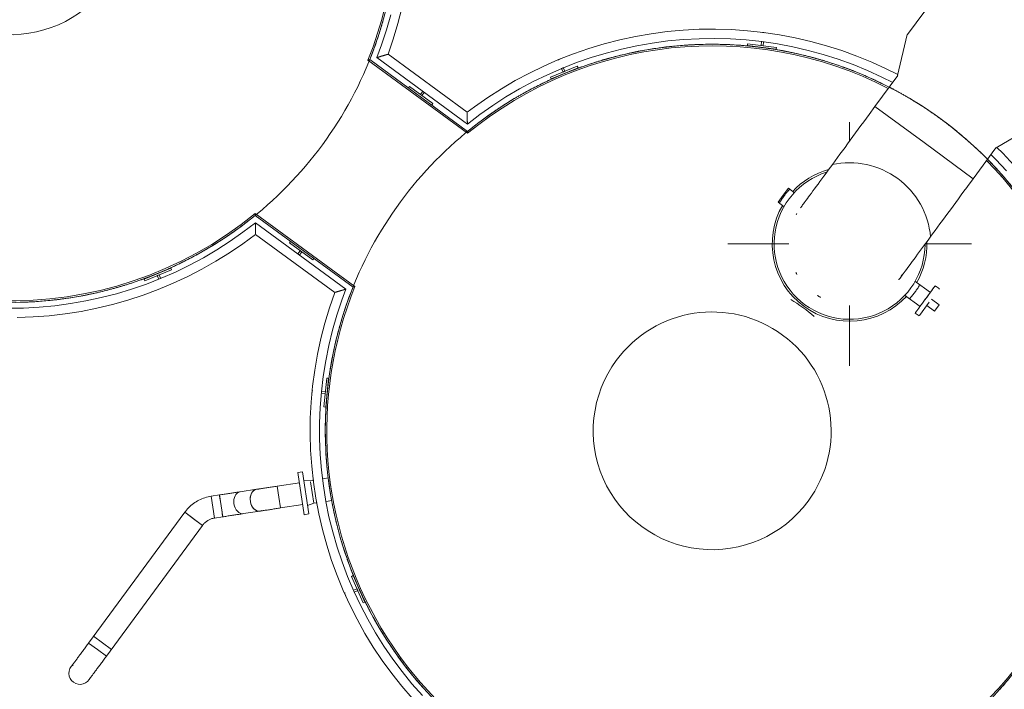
# Model space of a CAD drawing. Header units: metres. Extents: x 135583 to 135939, y 457896 to 458258.
# Tile 440 of 599: x 135784.56 to 135789.65, y 458003.61 to 458007.07. Entities that reach past the tile are written whole.
import ezdxf

# ---------------------------------------------------------------- set-up
doc = ezdxf.new("R2010")
doc.units = ezdxf.units.M
doc.linetypes.add('Hidden', pattern=[4, 2, -2])
doc.layers.add('NIEUWE INSTALLATIE', color=250, linetype='Continuous', lineweight=0)

msp = doc.modelspace()

# ---------------------------------------------------------------- linework, layer by layer
at = {"layer": 'NIEUWE INSTALLATIE'}
for p, q in [((135789.4976, 458007.4678), (135789.1508, 458006.9958)), ((135788.3965, 458006.9594), (135788.394, 458006.9397)), ((135788.4039, 458006.9384), (135788.4064, 458006.958)), ((135789.1495, 458006.9967), (135789.0991, 458006.7846)), ((135788.3245, 458006.9487), (135788.3232, 458006.9388)), ((135788.3232, 458006.9388), (135788.472, 458006.9195)), ((135788.4733, 458006.9295), (135788.3245, 458006.9487)), ((135788.394, 458006.9397), (135788.4039, 458006.9384)), ((135788.472, 458006.9195), (135788.4733, 458006.9295)), ((135786.3614, 458006.8636), (135786.3711, 458006.8664)), ((135786.8767, 458006.485), (135786.3614, 458006.8636)), ((135786.3711, 458006.8664), (135786.8764, 458006.4952)), ((135786.4076, 458006.8769), (135786.8756, 458006.5331)), ((135786.8747, 458006.5937), (135786.4657, 458006.8942)), ((135787.4439, 458006.8324), (135787.3052, 458006.7752)), ((135787.3091, 458006.766), (135787.4477, 458006.8232)), ((135787.3621, 458006.8209), (135787.37, 458006.8019)), ((135787.37, 458006.8019), (135787.3792, 458006.8058)), ((135787.3792, 458006.8058), (135787.3714, 458006.8247)), ((135787.4477, 458006.8232), (135787.4439, 458006.8324)), ((135787.3052, 458006.7752), (135787.3091, 458006.766)), ((135789.1004, 458006.7836), (135788.9825, 458006.6231)), ((135786.5765, 458006.728), (135786.5706, 458006.7199)), ((135786.6974, 458006.6392), (135786.5765, 458006.728)), ((135786.645, 458006.7031), (135786.6329, 458006.6865)), ((135786.6329, 458006.6865), (135786.6409, 458006.6806)), ((135786.6409, 458006.6806), (135786.6531, 458006.6971)), ((135786.6914, 458006.6311), (135786.6974, 458006.6392)), ((135788.9825, 458006.6231), (135788.9529, 458006.5828)), ((135789.2363, 458006.4366), (135788.9825, 458006.6231)), ((135788.9825, 458006.6231), (135789.2363, 458006.4366)), ((135786.8767, 458006.485), (135786.8764, 458006.4952)), ((135788.8515, 458006.4439), (135788.8515, 458006.5427)), ((135789.6094, 458006.4097), (135789.7968, 458006.5212)), ((135789.4902, 458006.2501), (135789.2363, 458006.4366)), ((135789.2363, 458006.4366), (135789.4902, 458006.2501)), ((135789.4902, 458006.2501), (135789.6081, 458006.4106)), ((135789.4606, 458006.2098), (135789.4902, 458006.2501)), ((135788.5082, 458006.165), (135788.5348, 458006.2012)), ((135788.567, 458006.1776), (135788.5348, 458006.2012)), ((135788.4815, 458006.1287), (135788.5082, 458006.165)), ((135788.4815, 458006.1287), (135788.5137, 458006.1051)), ((135785.7791, 458006.0605), (135785.7788, 458006.0706)), ((135785.7788, 458006.0706), (135786.2941, 458005.6921)), ((135786.2844, 458005.6893), (135785.7791, 458006.0605)), ((135786.2479, 458005.6788), (135785.7799, 458006.0226)), ((135785.7808, 458005.962), (135786.1898, 458005.6615)), ((135785.9612, 458005.9267), (135785.9553, 458005.9186)), ((135785.9553, 458005.9186), (135786.0762, 458005.8298)), ((135788.2215, 458005.9127), (135788.5377, 458005.9127)), ((135789.2419, 458005.9127), (135789.4815, 458005.9127)), ((135786.0117, 458005.8772), (135785.9995, 458005.8606)), ((135786.0076, 458005.8547), (135786.0197, 458005.8713)), ((135786.0197, 458005.8713), (135786.0117, 458005.8772)), ((135786.0762, 458005.8298), (135786.0821, 458005.8379)), ((135785.3431, 458005.7881), (135785.2043, 458005.7312)), ((135785.3469, 458005.7789), (135785.3431, 458005.7881)), ((135785.2081, 458005.7219), (135785.3469, 458005.7789)), ((135785.2821, 458005.7523), (135785.2728, 458005.7485)), ((135785.2728, 458005.7485), (135785.2799, 458005.7312)), ((135785.2891, 458005.7351), (135785.2821, 458005.7523)), ((135785.2043, 458005.7312), (135785.2081, 458005.7219)), ((135786.2844, 458005.6893), (135786.2941, 458005.6921)), ((135789.269, 458005.6619), (135789.1893, 458005.7204)), ((135789.2423, 458005.6256), (135789.2924, 458005.6937)), ((135789.3143, 458005.6813), (135789.2941, 458005.6961)), ((135789.136, 458005.6479), (135789.2157, 458005.5893)), ((135788.8515, 458005.2827), (135788.8515, 458005.5941)), ((135789.2625, 458005.6108), (135789.2124, 458005.5427)), ((135789.2506, 458005.5947), (135789.2909, 458005.5651)), ((135789.2743, 458005.6269), (135789.3146, 458005.5973)), ((135789.3146, 458005.5973), (135789.2909, 458005.5651)), ((135789.1905, 458005.5551), (135789.2107, 458005.5403)), ((135786.1482, 458005.2187), (135786.1334, 458005.0694)), ((135786.1433, 458005.0684), (135786.1581, 458005.2177)), ((135786.1581, 458005.2177), (135786.1482, 458005.2187)), ((135786.12, 458005.1411), (135786.1403, 458005.1391)), ((135786.1413, 458005.149), (135786.1227, 458005.1509)), ((135786.1403, 458005.1391), (135786.1413, 458005.149)), ((135786.1334, 458005.0694), (135786.1433, 458005.0684)), ((135786.0228, 458004.7329), (135785.9991, 458004.7293)), ((135786.0323, 458004.5119), (135785.9991, 458004.7293)), ((135786.0561, 458004.5156), (135786.0228, 458004.7329)), ((135786.0071, 458004.6771), (135785.8915, 458004.6594)), ((135786.0641, 458004.6877), (135786.0296, 458004.6886)), ((135786.0815, 458004.6903), (135786.0641, 458004.6877)), ((135786.0819, 458004.5711), (135786.065, 458004.6819)), ((135786.1574, 458004.7019), (135786.1241, 458004.6968)), ((135785.5938, 458004.6139), (135785.5516, 458004.6074)), ((135785.5938, 458004.6139), (135785.6024, 458004.5574)), ((135785.785, 458004.6432), (135785.7003, 458004.6302)), ((135785.9002, 458004.603), (135785.8915, 458004.6594)), ((135785.8915, 458004.6594), (135785.9002, 458004.603)), ((135785.5602, 458004.551), (135785.5516, 458004.6074)), ((135785.5516, 458004.6074), (135785.5689, 458004.4945)), ((135785.9088, 458004.5465), (135785.9002, 458004.603)), ((135785.9002, 458004.603), (135785.9088, 458004.5465)), ((135785.9088, 458004.5465), (135786.0244, 458004.5641)), ((135786.0493, 458004.5599), (135786.0819, 458004.5711)), ((135786.0819, 458004.5711), (135786.0984, 458004.5736)), ((135786.1449, 458004.5807), (135786.1743, 458004.5852)), ((135785.4144, 458004.5244), (135784.9173, 458003.8478)), ((135785.4144, 458004.5244), (135785.4605, 458004.4905)), ((135785.5065, 458004.4567), (135785.4144, 458004.5244)), ((135785.5689, 458004.4945), (135785.5602, 458004.551)), ((135785.6024, 458004.5574), (135785.611, 458004.5009)), ((135785.7176, 458004.5172), (135785.8023, 458004.5302)), ((135786.0323, 458004.5119), (135786.0561, 458004.5156)), ((135785.4605, 458004.4905), (135785.5065, 458004.4567)), ((135785.5689, 458004.4945), (135785.611, 458004.5009)), ((135785.0094, 458003.7801), (135785.5065, 458004.4567)), ((135786.285, 458004.1967), (135786.2759, 458004.1926)), ((135786.2759, 458004.1926), (135786.3372, 458004.0557)), ((135786.3463, 458004.0598), (135786.285, 458004.1967)), ((135786.3045, 458004.1288), (135786.2874, 458004.1211)), ((135786.2898, 458004.1112), (135786.3086, 458004.1196)), ((135786.3086, 458004.1196), (135786.3045, 458004.1288)), ((135786.3372, 458004.0557), (135786.3463, 458004.0598)), ((135784.9634, 458003.8139), (135784.9173, 458003.8478)), ((135784.9173, 458003.8478), (135784.9634, 458003.8139)), ((135785.0094, 458003.7801), (135784.9634, 458003.8139)), ((135784.9634, 458003.8139), (135785.0094, 458003.7801))]:
    msp.add_line(p, q, dxfattribs=at)
at = {"layer": 'NIEUWE INSTALLATIE', "linetype": 'Hidden'}
for p, q in [((135787.8817, 458006.9288), (135787.8808, 458006.9287)), ((135787.8817, 458006.9288), (135787.8808, 458006.9287)), ((135788.0395, 458006.9431), (135788.0384, 458006.9431)), ((135788.0395, 458006.9431), (135788.0384, 458006.9431)), ((135788.1753, 458006.9454), (135788.1752, 458006.9454)), ((135788.1753, 458006.9454), (135788.1752, 458006.9454)), ((135788.198, 458006.9449), (135788.1967, 458006.9449)), ((135788.198, 458006.9449), (135788.1967, 458006.9449)), ((135788.3329, 458006.9365), (135788.3326, 458006.9365)), ((135788.3329, 458006.9365), (135788.3326, 458006.9365)), ((135788.3561, 458006.9341), (135788.3546, 458006.9342)), ((135788.3561, 458006.9341), (135788.3546, 458006.9342)), ((135788.4894, 458006.9151), (135788.4888, 458006.9152)), ((135788.4894, 458006.9151), (135788.4888, 458006.9152)), ((135788.5128, 458006.9108), (135788.5111, 458006.9111)), ((135788.5128, 458006.9108), (135788.5111, 458006.9111)), ((135787.5719, 458006.863), (135787.5715, 458006.8629)), ((135787.5719, 458006.863), (135787.5715, 458006.8629)), ((135787.7255, 458006.902), (135787.723, 458006.9015)), ((135787.7255, 458006.902), (135787.723, 458006.9015)), ((135788.6436, 458006.8815), (135788.6429, 458006.8817)), ((135788.6436, 458006.8815), (135788.6429, 458006.8817)), ((135788.6672, 458006.8752), (135788.6654, 458006.8757)), ((135788.6672, 458006.8752), (135788.6654, 458006.8757)), ((135787.4219, 458006.8119), (135787.4217, 458006.8119)), ((135787.4219, 458006.8119), (135787.4217, 458006.8119)), ((135788.7947, 458006.8358), (135788.7938, 458006.8361)), ((135788.7947, 458006.8358), (135788.7938, 458006.8361)), ((135788.8183, 458006.8275), (135788.8163, 458006.8282)), ((135788.8183, 458006.8275), (135788.8163, 458006.8282)), ((135787.278, 458006.7499), (135787.2764, 458006.7491)), ((135787.278, 458006.7499), (135787.2764, 458006.7491)), ((135788.9417, 458006.7784), (135788.9407, 458006.7789)), ((135788.9417, 458006.7784), (135788.9407, 458006.7789)), ((135788.9652, 458006.768), (135788.9631, 458006.7689)), ((135788.9652, 458006.768), (135788.9631, 458006.7689)), ((135787.0032, 458006.5905), (135787.0029, 458006.5903)), ((135787.0032, 458006.5905), (135787.0029, 458006.5903)), ((135789.5849, 458006.3295), (135789.5835, 458006.331)), ((135789.5849, 458006.3295), (135789.5835, 458006.331)), ((135789.6373, 458006.2728), (135789.6368, 458006.2733)), ((135789.6373, 458006.2728), (135789.6368, 458006.2733)), ((135786.2319, 458005.5418), (135786.2314, 458005.5402)), ((135786.2319, 458005.5418), (135786.2314, 458005.5402)), ((135786.2373, 458005.5587), (135786.2369, 458005.5577)), ((135786.2373, 458005.5587), (135786.2369, 458005.5577)), ((135786.1938, 458004.4891), (135786.1943, 458004.4872)), ((135786.1938, 458004.4891), (135786.1943, 458004.4872)), ((135786.2356, 458004.3378), (135786.2357, 458004.3376)), ((135786.2356, 458004.3378), (135786.2357, 458004.3376)), ((135786.2891, 458004.1904), (135786.2892, 458004.1901)), ((135786.2891, 458004.1904), (135786.2892, 458004.1901)), ((135786.3533, 458004.049), (135786.3542, 458004.0472)), ((135786.3533, 458004.049), (135786.3542, 458004.0472)), ((135785.0351, 458003.8151), (135784.9431, 458003.8827)), ((135785.0351, 458003.8151), (135784.9431, 458003.8827))]:
    msp.add_line(p, q, dxfattribs=at)
at = {"layer": 'NIEUWE INSTALLATIE', "flags": 128}
for points in [[(135786.4657, 458006.8942), (135786.4928, 458006.9728), (135786.5167, 458007.0524), (135786.5374, 458007.1329)], [(135786.4791, 458007.0987), (135786.4571, 458007.0206), (135786.432, 458006.9433), (135786.4076, 458006.8769)], [(135789.1003, 458006.7891), (135789.0413, 458006.8189), (135788.9657, 458006.8534), (135788.8887, 458006.8849), (135788.8106, 458006.9132), (135788.7314, 458006.9384), (135788.6512, 458006.9604), (135788.5702, 458006.9792), (135788.4886, 458006.9948), (135788.4063, 458007.007), (135788.3237, 458007.016), (135788.2408, 458007.0216), (135788.1577, 458007.024), (135788.0745, 458007.023), (135787.9915, 458007.0187), (135787.9088, 458007.011), (135787.8263, 458007.0001), (135787.7444, 458006.9859), (135787.6632, 458006.9684), (135787.5827, 458006.9476), (135787.5031, 458006.9237), (135787.4245, 458006.8966), (135787.347, 458006.8664), (135787.2709, 458006.8331), (135787.1961, 458006.7968), (135787.1228, 458006.7575), (135787.0512, 458006.7154), (135786.9813, 458006.6704), (135786.9132, 458006.6226), (135786.8747, 458006.5937)], [(135786.8756, 458006.5331), (135786.9401, 458006.5824), (135787.0065, 458006.6291), (135787.0747, 458006.6732), (135787.1447, 458006.7144), (135787.2162, 458006.7528), (135787.2892, 458006.7884), (135787.3636, 458006.821), (135787.4392, 458006.8506), (135787.5159, 458006.8771), (135787.5936, 458006.9005), (135787.6723, 458006.9209), (135787.7516, 458006.938), (135787.8316, 458006.952), (135787.9121, 458006.9628), (135787.9929, 458006.9703), (135788.074, 458006.9746), (135788.1552, 458006.9757), (135788.2364, 458006.9735), (135788.3174, 458006.9681), (135788.3981, 458006.9594), (135788.4784, 458006.9475), (135788.5582, 458006.9324), (135788.6373, 458006.9141), (135788.7156, 458006.8927), (135788.793, 458006.8682), (135788.8694, 458006.8406), (135788.9446, 458006.8099), (135789.0185, 458006.7763), (135789.0743, 458006.7481)], [(135788.9529, 458006.5828), (135788.9387, 458006.5634), (135788.9245, 458006.5441), (135788.9103, 458006.5249), (135788.8963, 458006.5057), (135788.8823, 458006.4867), (135788.8684, 458006.4678), (135788.8547, 458006.4492), (135788.8411, 458006.4307), (135788.8277, 458006.4124), (135788.8145, 458006.3945), (135788.8016, 458006.3768), (135788.7888, 458006.3595), (135788.7764, 458006.3425), (135788.7642, 458006.3259), (135788.7523, 458006.3098), (135788.7407, 458006.294), (135788.7295, 458006.2787), (135788.7186, 458006.2639), (135788.7081, 458006.2497), (135788.698, 458006.2359), (135788.6883, 458006.2227), (135788.6791, 458006.2101), (135788.6702, 458006.1981), (135788.6619, 458006.1867), (135788.6539, 458006.1759), (135788.6465, 458006.1658), (135788.6396, 458006.1563), (135788.6331, 458006.1476), (135788.6272, 458006.1395), (135788.6218, 458006.1321), (135788.6169, 458006.1255), (135788.6125, 458006.1196), (135788.6087, 458006.1144), (135788.6055, 458006.11), (135788.6028, 458006.1063), (135788.6007, 458006.1034), (135788.5991, 458006.1012), (135788.5981, 458006.0999), (135788.5977, 458006.0993)], [(135789.6997, 458006.3204), (135789.6435, 458006.3817), (135789.6132, 458006.4121)], [(135789.582, 458006.375), (135789.6071, 458006.3498), (135789.6621, 458006.2901)], [(135789.1053, 458005.7262), (135789.1065, 458005.7278), (135789.1079, 458005.7297), (135789.1099, 458005.7324), (135789.1124, 458005.7359), (135789.1155, 458005.7401), (135789.1192, 458005.7451), (135789.1234, 458005.7508), (135789.1281, 458005.7572), (135789.1334, 458005.7644), (135789.1392, 458005.7723), (135789.1455, 458005.7809), (135789.1523, 458005.7902), (135789.1596, 458005.8001), (135789.1674, 458005.8107), (135789.1756, 458005.8219), (135789.1844, 458005.8338), (135789.1935, 458005.8463), (135789.2031, 458005.8593), (135789.2131, 458005.8729), (135789.2235, 458005.887), (135789.2342, 458005.9017), (135789.2454, 458005.9168), (135789.2568, 458005.9325), (135789.2686, 458005.9485), (135789.2807, 458005.965), (135789.2931, 458005.9819), (135789.3058, 458005.9991), (135789.3187, 458006.0167), (135789.3319, 458006.0346), (135789.3452, 458006.0527), (135789.3587, 458006.0711), (135789.3724, 458006.0898), (135789.3862, 458006.1086), (135789.4002, 458006.1276), (135789.4142, 458006.1467), (135789.4284, 458006.1659), (135789.4425, 458006.1852), (135789.4567, 458006.2046), (135789.4606, 458006.2098)], [(135785.7799, 458006.0226), (135785.7154, 458005.9733), (135785.649, 458005.9266), (135785.5808, 458005.8825), (135785.5109, 458005.8413), (135785.4393, 458005.8028), (135785.3663, 458005.7673), (135785.292, 458005.7347), (135785.2163, 458005.7051), (135785.1396, 458005.6786), (135785.0619, 458005.6551), (135784.9833, 458005.6348), (135784.9039, 458005.6176), (135784.8239, 458005.6037), (135784.7434, 458005.5929), (135784.6626, 458005.5854), (135784.5815, 458005.5811), (135784.5003, 458005.58)], [(135784.5477, 458005.5319), (135784.6308, 458005.5349), (135784.7137, 458005.5412), (135784.7963, 458005.5508), (135784.8784, 458005.5637), (135784.9599, 458005.5799), (135785.0407, 458005.5994), (135785.1207, 458005.622), (135785.1997, 458005.6479), (135785.2777, 458005.6768), (135785.3543, 458005.7089), (135785.4297, 458005.744), (135785.5036, 458005.7821), (135785.5759, 458005.8231), (135785.6465, 458005.867), (135785.7153, 458005.9136), (135785.7808, 458005.962)], [(135786.1898, 458005.6615), (135786.1628, 458005.5829), (135786.1389, 458005.5033), (135786.1182, 458005.4228), (135786.1007, 458005.3415), (135786.0865, 458005.2596), (135786.0756, 458005.1772), (135786.068, 458005.0944), (135786.0637, 458005.0114), (135786.0627, 458004.9283), (135786.0651, 458004.8452), (135786.0708, 458004.7623), (135786.0798, 458004.6796), (135786.092, 458004.5974), (135786.1076, 458004.5157), (135786.1264, 458004.4348), (135786.1485, 458004.3546), (135786.1737, 458004.2754), (135786.2021, 458004.1973), (135786.2336, 458004.1203), (135786.2681, 458004.0447), (135786.3056, 458003.9705), (135786.3461, 458003.8979), (135786.3894, 458003.827), (135786.4355, 458003.7578), (135786.4844, 458003.6906), (135786.5359, 458003.6253), (135786.59, 458003.5622)], [(135786.6429, 458003.5757), (135786.5893, 458003.6367), (135786.5382, 458003.6998), (135786.4897, 458003.7649), (135786.4438, 458003.8319), (135786.4006, 458003.9006), (135786.3602, 458003.9711), (135786.3227, 458004.043), (135786.288, 458004.1165), (135786.2563, 458004.1912), (135786.2277, 458004.2672), (135786.2021, 458004.3443), (135786.1796, 458004.4223), (135786.1602, 458004.5011), (135786.144, 458004.5807), (135786.131, 458004.6609), (135786.1212, 458004.7415), (135786.1147, 458004.8224), (135786.1114, 458004.9035), (135786.1113, 458004.9847), (135786.1145, 458005.0659), (135786.1209, 458005.1468), (135786.1306, 458005.2274), (135786.1435, 458005.3076), (135786.1595, 458005.3872), (135786.1788, 458005.4661), (135786.2012, 458005.5441), (135786.2266, 458005.6212), (135786.2479, 458005.6788)], [(135785.5938, 458004.6139), (135785.5998, 458004.6148), (135785.6058, 458004.6157), (135785.6118, 458004.6167), (135785.6178, 458004.6176), (135785.6237, 458004.6185), (135785.6296, 458004.6194), (135785.6354, 458004.6203), (135785.6411, 458004.6211), (135785.6468, 458004.622), (135785.6524, 458004.6229), (135785.6579, 458004.6237), (135785.6633, 458004.6245), (135785.6686, 458004.6253), (135785.6738, 458004.6261), (135785.6788, 458004.6269), (135785.6837, 458004.6277), (135785.6885, 458004.6284), (135785.6931, 458004.6291), (135785.6975, 458004.6298), (135785.7003, 458004.6302)], [(135785.8915, 458004.6594), (135785.8855, 458004.6585), (135785.8795, 458004.6576), (135785.8735, 458004.6567), (135785.8675, 458004.6558), (135785.8616, 458004.6549), (135785.8557, 458004.654), (135785.8499, 458004.6531), (135785.8442, 458004.6522), (135785.8385, 458004.6513), (135785.8329, 458004.6505), (135785.8274, 458004.6496), (135785.822, 458004.6488), (135785.8167, 458004.648), (135785.8115, 458004.6472), (135785.8065, 458004.6464), (135785.8016, 458004.6457), (135785.7968, 458004.645), (135785.7922, 458004.6443), (135785.7878, 458004.6436), (135785.785, 458004.6432)], [(135785.5516, 458004.6074), (135785.5433, 458004.606), (135785.5351, 458004.6043), (135785.527, 458004.6022), (135785.519, 458004.5998), (135785.5111, 458004.597), (135785.5033, 458004.594), (135785.4956, 458004.5906), (135785.488, 458004.587), (135785.4807, 458004.583), (135785.4734, 458004.5788), (135785.4664, 458004.5742), (135785.4595, 458004.5694), (135785.4529, 458004.5643), (135785.4464, 458004.559), (135785.4402, 458004.5534), (135785.4342, 458004.5475), (135785.4284, 458004.5415), (135785.4229, 458004.5351), (135785.4176, 458004.5286), (135785.4144, 458004.5244)], [(135785.7176, 458004.5172), (135785.7132, 458004.5165), (135785.7087, 458004.5159), (135785.704, 458004.5151), (135785.6992, 458004.5144), (135785.6943, 458004.5136), (135785.6892, 458004.5129), (135785.684, 458004.5121), (135785.6786, 458004.5113), (135785.6732, 458004.5104), (135785.6677, 458004.5096), (135785.662, 458004.5087), (135785.6563, 458004.5078), (135785.6506, 458004.507), (135785.6447, 458004.5061), (135785.6388, 458004.5052), (135785.6329, 458004.5042), (135785.6269, 458004.5033), (135785.6209, 458004.5024), (135785.6149, 458004.5015), (135785.611, 458004.5009)], [(135785.8023, 458004.5302), (135785.8066, 458004.5308), (135785.8112, 458004.5315), (135785.8158, 458004.5322), (135785.8206, 458004.533), (135785.8256, 458004.5337), (135785.8307, 458004.5345), (135785.8359, 458004.5353), (135785.8412, 458004.5361), (135785.8467, 458004.5369), (135785.8522, 458004.5378), (135785.8578, 458004.5387), (135785.8635, 458004.5395), (135785.8693, 458004.5404), (135785.8752, 458004.5413), (135785.8811, 458004.5422), (135785.887, 458004.5431), (135785.893, 458004.544), (135785.899, 458004.545), (135785.905, 458004.5459), (135785.9088, 458004.5465)], [(135785.5065, 458004.4567), (135785.5088, 458004.4597), (135785.5113, 458004.4627), (135785.5138, 458004.4655), (135785.5165, 458004.4682), (135785.5193, 458004.4708), (135785.5221, 458004.4733), (135785.5251, 458004.4757), (135785.5282, 458004.478), (135785.5313, 458004.4801), (135785.5345, 458004.4821), (135785.5379, 458004.484), (135785.5412, 458004.4858), (135785.5447, 458004.4874), (135785.5482, 458004.4889), (135785.5518, 458004.4902), (135785.5554, 458004.4914), (135785.5591, 458004.4924), (135785.5628, 458004.4933), (135785.5665, 458004.4941), (135785.5689, 458004.4945)], [(135784.9173, 458003.8478), (135784.9137, 458003.8428), (135784.9101, 458003.8379), (135784.9065, 458003.833), (135784.9029, 458003.8282), (135784.8994, 458003.8234), (135784.8959, 458003.8186), (135784.8924, 458003.8138), (135784.8889, 458003.8091), (135784.8855, 458003.8045), (135784.8822, 458003.7999), (135784.8789, 458003.7954), (135784.8756, 458003.791), (135784.8725, 458003.7867), (135784.8694, 458003.7825), (135784.8664, 458003.7784), (135784.8634, 458003.7744), (135784.8606, 458003.7705), (135784.8578, 458003.7668), (135784.8551, 458003.7631), (135784.8526, 458003.7596), (135784.8501, 458003.7563), (135784.8478, 458003.7531), (135784.8455, 458003.75), (135784.8434, 458003.7471), (135784.8414, 458003.7444), (135784.8395, 458003.7418), (135784.8377, 458003.7394), (135784.8361, 458003.7372), (135784.8346, 458003.7352), (135784.8332, 458003.7333), (135784.832, 458003.7316), (135784.8309, 458003.7301), (135784.8299, 458003.7288), (135784.8291, 458003.7277), (135784.8284, 458003.7267), (135784.8278, 458003.726), (135784.8272, 458003.7251)], [(135784.9192, 458003.6573), (135784.9198, 458003.6581), (135784.9203, 458003.6588), (135784.921, 458003.6597), (135784.9218, 458003.6608), (135784.9227, 458003.662), (135784.9238, 458003.6635), (135784.925, 458003.6651), (135784.9263, 458003.667), (135784.9278, 458003.669), (135784.9294, 458003.6711), (135784.9311, 458003.6735), (135784.933, 458003.676), (135784.9349, 458003.6787), (135784.937, 458003.6816), (135784.9393, 458003.6846), (135784.9416, 458003.6877), (135784.944, 458003.6911), (135784.9466, 458003.6945), (135784.9492, 458003.6981), (135784.9519, 458003.7018), (135784.9548, 458003.7057), (135784.9577, 458003.7096), (135784.9607, 458003.7137), (135784.9637, 458003.7179), (135784.9669, 458003.7222), (135784.9701, 458003.7266), (135784.9734, 458003.731), (135784.9767, 458003.7356), (135784.9801, 458003.7402), (135784.9835, 458003.7449), (135784.987, 458003.7496), (135784.9905, 458003.7544), (135784.9941, 458003.7592), (135784.9976, 458003.7641), (135785.0012, 458003.7689), (135785.0048, 458003.7738), (135785.0084, 458003.7788), (135785.0094, 458003.7801)]]:
    msp.add_lwpolyline(points, dxfattribs=at)
at = {"layer": 'NIEUWE INSTALLATIE'}
for centre, radius, start, end in [((135784.5145, 458007.61), 2, 62.764, 309.2185), ((135784.5145, 458007.61), 1.992, 62.8004, 309.3967), ((135784.5145, 458007.61), 1.992, 337.9953, 44.5907), ((135784.5145, 458007.61), 2, 338.1735, 44.6274), ((135784.5145, 458007.61), 0.615, 143.696, 323.696), ((135784.5145, 458007.61), 2, 339.9855, 342.1818), ((135788.141, 458004.9457), 2, 62.7649, 129.2185), ((135788.141, 458004.9457), 1.992, 62.8015, 129.3967), ((135788.141, 458004.9457), 2, 98.1063, 100.2827), ((135788.141, 458004.9457), 2, 93.589, 95.7599), ((135788.141, 458004.9457), 2, 89.0717, 91.2371), ((135788.141, 458004.9457), 2, 84.5544, 86.7143), ((135788.141, 458004.9457), 2, 80.0371, 82.1914), ((135788.141, 458004.9457), 2, 107.1409, 109.3279), ((135788.141, 458004.9457), 2, 102.6236, 104.8053), ((135788.141, 458004.9457), 2, 75.5199, 77.6685), ((135788.141, 458004.9457), 2, 71.0026, 73.1456), ((135788.141, 458004.9457), 2, 111.6582, 112.1851), ((135788.141, 458004.9457), 2, 66.4853, 68.6226), ((135788.141, 458004.9457), 2, 112.2093, 113.8505), ((135788.141, 458004.9457), 2, 116.1756, 118.3744), ((135788.141, 458004.9457), 2, 62.7583, 64.0996), ((135788.141, 458004.9457), 2, 120.6798, 122.8953), ((135788.141, 458004.9457), 2, 125.2032, 127.1544), ((135788.141, 458004.9457), 1.992, 293.696, 44.5911), ((135788.141, 458004.9457), 2, 293.696, 44.6275), ((135788.141, 458004.9457), 2, 43.899, 44.6337), ((135788.8515, 458005.9127), 0.4, 105.831, 137.5013), ((135788.8515, 458005.9127), 0.39, 107.8188, 233.696), ((135788.141, 458004.9457), 2, 39.3817, 41.4841), ((135788.8515, 458005.9127), 0.4, 149.8907, 233.696), ((135788.8515, 458005.9127), 0.315, 150, 151.1416), ((135784.5145, 458007.61), 2, 305.2102, 307.4065), ((135784.5145, 458007.61), 2, 300.6929, 302.8905), ((135788.8515, 458005.9127), 0.39, 233.696, 359.6364), ((135788.8515, 458005.9127), 0.4, 329.8262, 1.5983), ((135784.5145, 458007.61), 2, 296.1756, 298.3744), ((135784.5145, 458007.61), 2, 291.6582, 292.1771), ((135784.5145, 458007.61), 2, 292.2169, 293.8582), ((135788.8515, 458005.9127), 0.315, 208.1193, 210), ((135788.8515, 458005.9127), 0.315, 328.0332, 330), ((135784.5145, 458007.61), 2, 287.1409, 289.342), ((135788.141, 458004.9457), 2, 158.1735, 263.696), ((135788.141, 458004.9457), 1.992, 157.9953, 263.696), ((135784.5145, 458007.61), 2, 278.1063, 280.3093), ((135784.5145, 458007.61), 2, 282.6236, 284.8257), ((135788.8515, 458005.9127), 0.4, 233.696, 317.5658), ((135788.8515, 458005.9127), 0.315, 237.87, 241.4879), ((135784.5145, 458007.61), 2, 273.589, 275.7928), ((135788.141, 458004.9457), 2, 160.1207, 162.1043), ((135788.141, 458004.9457), 0.7919, 48.266, 59.126), ((135788.141, 458004.9457), 0.615, 323.696, 143.696), ((135788.141, 458004.9457), 2, 164.5957, 166.5542), ((135788.141, 458004.9457), 2, 169.0783, 171.0041), ((135788.141, 458004.9457), 0.615, 143.696, 323.696), ((135788.141, 458004.9457), 2, 173.5724, 175.4538), ((135788.141, 458004.9457), 2, 178.0849, 179.9034), ((135788.141, 458004.9457), 2, 182.6297, 184.353), ((135788.141, 458004.9457), 2, 187.2394, 188.696), ((135788.141, 458004.9457), 2, 192.013, 193.196), ((135788.141, 458004.9457), 2, 197.4573, 197.696), ((135788.141, 458004.9457), 2, 202.196, 202.5483), ((135788.141, 458004.9457), 2, 206.696, 207.3549), ((135788.141, 458004.9457), 2, 211.196, 211.8721), ((135788.141, 458004.9457), 2, 215.696, 216.3894), ((135784.8731, 458003.6911), 0.0572, 128.696, 233.696), ((135788.141, 458004.9457), 2, 219.965, 220.9067), ((135788.141, 458004.9457), 2, 318.0721, 320.0655)]:
    msp.add_arc(centre, radius, start, end, dxfattribs=at)
at = {"layer": 'NIEUWE INSTALLATIE', "linetype": 'Hidden'}
for centre, radius, start, end in [((135784.5145, 458007.61), 2, 342.2283, 344.3433), ((135784.5145, 458007.61), 2, 342.2283, 344.3433), ((135784.5145, 458007.61), 2, 323.696, 339.8218), ((135784.5145, 458007.61), 2, 323.696, 339.8218), ((135788.141, 458004.9457), 2, 100.4446, 102.5362), ((135788.141, 458004.9457), 2, 100.4446, 102.5362), ((135788.141, 458004.9457), 2, 100.9065, 101.9545), ((135788.141, 458004.9457), 2, 100.9065, 101.9545), ((135788.141, 458004.9457), 2, 95.9243, 98.0121), ((135788.141, 458004.9457), 2, 95.9243, 98.0121), ((135788.141, 458004.9457), 2, 96.205, 97.4134), ((135788.141, 458004.9457), 2, 96.205, 97.4134), ((135788.141, 458004.9457), 2, 91.4042, 93.488), ((135788.141, 458004.9457), 2, 91.4042, 93.488), ((135788.141, 458004.9457), 2, 91.5413, 92.8724), ((135788.141, 458004.9457), 2, 91.5413, 92.8724), ((135788.141, 458004.9457), 2, 86.8843, 88.9638), ((135788.141, 458004.9457), 2, 86.8843, 88.9638), ((135788.141, 458004.9457), 2, 86.9034, 88.3314), ((135788.141, 458004.9457), 2, 86.9034, 88.3314), ((135788.141, 458004.9457), 2, 82.3645, 84.4396), ((135788.141, 458004.9457), 2, 82.3645, 84.4396), ((135788.141, 458004.9457), 2, 82.284, 83.7904), ((135788.141, 458004.9457), 2, 82.284, 83.7904), ((135788.141, 458004.9457), 2, 77.8448, 79.9154), ((135788.141, 458004.9457), 2, 77.8448, 79.9154), ((135788.141, 458004.9457), 2, 77.6782, 79.2494), ((135788.141, 458004.9457), 2, 77.6782, 79.2494), ((135788.141, 458004.9457), 2, 104.965, 107.0603), ((135788.141, 458004.9457), 2, 104.965, 107.0603), ((135788.141, 458004.9457), 2, 105.6664, 106.4955), ((135788.141, 458004.9457), 2, 105.6664, 106.4955), ((135788.141, 458004.9457), 2, 73.3252, 75.3912), ((135788.141, 458004.9457), 2, 73.3252, 75.3912), ((135788.141, 458004.9457), 2, 73.0828, 74.7084), ((135788.141, 458004.9457), 2, 73.0828, 74.7084), ((135788.141, 458004.9457), 2, 109.4856, 111.5844), ((135788.141, 458004.9457), 2, 109.4856, 111.5844), ((135788.141, 458004.9457), 2, 110.5235, 111.0365), ((135788.141, 458004.9457), 2, 110.5235, 111.0365), ((135788.141, 458004.9457), 2, 68.8057, 70.8669), ((135788.141, 458004.9457), 2, 68.8057, 70.8669), ((135788.141, 458004.9457), 2, 68.4955, 70.1674), ((135788.141, 458004.9457), 2, 68.4955, 70.1674), ((135788.141, 458004.9457), 2, 114.0064, 116.1085), ((135788.141, 458004.9457), 2, 114.0064, 116.1085), ((135788.141, 458004.9457), 2, 64.2863, 66.3427), ((135788.141, 458004.9457), 2, 64.2863, 66.3427), ((135788.141, 458004.9457), 2, 63.9146, 65.6263), ((135788.141, 458004.9457), 2, 63.9146, 65.6263), ((135788.141, 458004.9457), 2, 118.5274, 120.6326), ((135788.141, 458004.9457), 2, 118.5274, 120.6326), ((135788.141, 458004.9457), 2, 44.6294, 62.7632), ((135788.141, 458004.9457), 2, 44.6294, 62.7632), ((135788.141, 458004.9457), 2, 61.968, 62.7568), ((135788.141, 458004.9457), 2, 61.968, 62.7568), ((135788.141, 458004.9457), 2, 59.767, 61.914), ((135788.141, 458004.9457), 2, 59.767, 61.914), ((135788.141, 458004.9457), 2, 57.4507, 59.6597), ((135788.141, 458004.9457), 2, 57.4507, 59.6597), ((135788.141, 458004.9457), 2, 123.0507, 125.1566), ((135788.141, 458004.9457), 2, 123.0507, 125.1566), ((135788.141, 458004.9457), 2, 55.2478, 57.3961), ((135788.141, 458004.9457), 2, 55.2478, 57.3961), ((135788.141, 458004.9457), 2, 52.9335, 55.1429), ((135788.141, 458004.9457), 2, 52.9335, 55.1429), ((135788.141, 458004.9457), 2, 127.5802, 143.696), ((135788.141, 458004.9457), 2, 127.5802, 143.696), ((135788.141, 458004.9457), 2, 127.1559, 127.4065), ((135788.141, 458004.9457), 2, 127.1559, 127.4065), ((135788.141, 458004.9457), 2, 50.7287, 52.8782), ((135788.141, 458004.9457), 2, 50.7287, 52.8782), ((135788.141, 458004.9457), 2, 48.4162, 50.626), ((135788.141, 458004.9457), 2, 48.4162, 50.626), ((135784.5145, 458007.61), 2, 307.5702, 323.696), ((135784.5145, 458007.61), 2, 307.5702, 323.696), ((135788.141, 458004.9457), 2, 46.2096, 48.3603), ((135788.141, 458004.9457), 2, 46.2096, 48.3603), ((135788.141, 458004.9457), 2, 44.6352, 46.1092), ((135788.141, 458004.9457), 2, 44.6352, 46.1092), ((135788.8515, 458005.9127), 0.42, 53.696, 102.3195), ((135788.8515, 458005.9127), 0.42, 53.696, 102.3195), ((135788.141, 458004.9457), 2, 41.6906, 43.7209), ((135788.141, 458004.9457), 2, 41.6906, 43.7209), ((135788.141, 458004.9457), 2, 41.0714, 43.0561), ((135788.141, 458004.9457), 2, 41.0714, 43.0561), ((135788.8515, 458005.9127), 0.42, 5.012, 53.696), ((135788.8515, 458005.9127), 0.42, 5.012, 53.696), ((135788.8515, 458005.9127), 0.42, 137.7679, 149.8476), ((135788.8515, 458005.9127), 0.42, 137.7679, 149.8476), ((135788.141, 458004.9457), 2, 143.696, 159.8218), ((135788.141, 458004.9457), 2, 143.696, 159.8218), ((135784.5145, 458007.61), 2, 303.0487, 305.1637), ((135784.5145, 458007.61), 2, 303.0487, 305.1637), ((135784.5145, 458007.61), 2, 298.5274, 300.6459), ((135784.5145, 458007.61), 2, 298.5274, 300.6459), ((135784.5145, 458007.61), 2, 294.0064, 296.1281), ((135784.5145, 458007.61), 2, 294.0064, 296.1281), ((135784.5145, 458007.61), 2, 289.4856, 291.6103), ((135784.5145, 458007.61), 2, 289.4856, 291.6103), ((135784.5145, 458007.61), 2, 284.965, 287.0925), ((135784.5145, 458007.61), 2, 284.965, 287.0925), ((135788.8515, 458005.9127), 0.42, 317.8435, 329.5485), ((135788.8515, 458005.9127), 0.42, 317.8435, 329.5485), ((135784.5145, 458007.61), 2, 275.9243, 278.0569), ((135784.5145, 458007.61), 2, 275.9243, 278.0569), ((135784.5145, 458007.61), 2, 280.4446, 282.5747), ((135784.5145, 458007.61), 2, 280.4446, 282.5747), ((135788.141, 458004.9457), 2, 159.3532, 162.6215), ((135788.141, 458004.9457), 2, 159.3532, 162.6215), ((135784.5145, 458007.61), 2, 271.4042, 273.539), ((135784.5145, 458007.61), 2, 271.4042, 273.539), ((135788.141, 458004.9457), 2, 162.2283, 164.3433), ((135788.141, 458004.9457), 2, 162.2283, 164.3433), ((135788.141, 458004.9457), 2, 164.5212, 167.0878), ((135788.141, 458004.9457), 2, 164.5212, 167.0878), ((135788.141, 458004.9457), 2, 166.7461, 168.8519), ((135788.141, 458004.9457), 2, 166.7461, 168.8519), ((135788.141, 458004.9457), 2, 167.1268, 167.2432), ((135788.141, 458004.9457), 2, 167.1268, 167.2432), ((135788.141, 458004.9457), 2, 166.5986, 166.6991), ((135788.141, 458004.9457), 2, 166.5986, 166.6991), ((135788.141, 458004.9457), 2, 169.1275, 171.5542), ((135788.141, 458004.9457), 2, 169.1275, 171.5542), ((135788.141, 458004.9457), 2, 171.2639, 173.3081), ((135788.141, 458004.9457), 2, 171.2639, 173.3081), ((135788.141, 458004.9457), 2, 171.0472, 171.2164), ((135788.141, 458004.9457), 2, 171.0472, 171.2164), ((135788.141, 458004.9457), 2, 173.6535, 176.0206), ((135788.141, 458004.9457), 2, 173.6535, 176.0206), ((135788.141, 458004.9457), 2, 175.7817, 177.7674), ((135788.141, 458004.9457), 2, 175.7817, 177.7674), ((135788.141, 458004.9457), 2, 175.4958, 175.7338), ((135788.141, 458004.9457), 2, 175.4958, 175.7338), ((135788.141, 458004.9457), 2, 178.1528, 180.487), ((135788.141, 458004.9457), 2, 178.1528, 180.487), ((135788.141, 458004.9457), 2, 179.9443, 180.2511), ((135788.141, 458004.9457), 2, 179.9443, 180.2511), ((135788.141, 458004.9457), 2, 180.2995, 182.2322), ((135788.141, 458004.9457), 2, 180.2995, 182.2322), ((135788.141, 458004.9457), 2, 182.6399, 184.9536), ((135788.141, 458004.9457), 2, 182.6399, 184.9536), ((135788.141, 458004.9457), 2, 184.3929, 184.7684), ((135788.141, 458004.9457), 2, 184.3929, 184.7684), ((135788.141, 458004.9457), 2, 184.8173, 186.708), ((135788.141, 458004.9457), 2, 184.8173, 186.708), ((135788.141, 458004.9457), 2, 187.1205, 189.4201), ((135788.141, 458004.9457), 2, 187.1205, 189.4201), ((135788.141, 458004.9457), 2, 188.696, 188.8026), ((135788.141, 458004.9457), 2, 188.696, 188.8026), ((135788.141, 458004.9457), 2, 188.8414, 189.2857), ((135788.141, 458004.9457), 2, 188.8414, 189.2857), ((135788.141, 458004.9457), 2, 189.3351, 191.2117), ((135788.141, 458004.9457), 2, 189.3351, 191.2117), ((135788.141, 458004.9457), 2, 191.5972, 193.8868), ((135788.141, 458004.9457), 2, 191.5972, 193.8868), ((135788.141, 458004.9457), 2, 193.29, 193.803), ((135788.141, 458004.9457), 2, 193.29, 193.803), ((135788.141, 458004.9457), 2, 193.853, 195.8293), ((135788.141, 458004.9457), 2, 193.853, 195.8293), ((135788.141, 458004.9457), 2, 196.0713, 198.3535), ((135788.141, 458004.9457), 2, 196.0713, 198.3535), ((135788.141, 458004.9457), 2, 197.7385, 198.3203), ((135788.141, 458004.9457), 2, 197.7385, 198.3203), ((135788.141, 458004.9457), 2, 198.3708, 200.5077), ((135788.141, 458004.9457), 2, 198.3708, 200.5077), ((135788.141, 458004.9457), 2, 200.5436, 202.8203), ((135788.141, 458004.9457), 2, 200.5436, 202.8203), ((135788.141, 458004.9457), 2, 200.6322, 202.1503), ((135788.141, 458004.9457), 2, 200.6322, 202.1503), ((135788.141, 458004.9457), 2, 204.0794, 205.0275), ((135788.141, 458004.9457), 2, 204.0794, 205.0275), ((135788.141, 458004.9457), 2, 205.0148, 207.2872), ((135788.141, 458004.9457), 2, 205.0148, 207.2872), ((135788.141, 458004.9457), 2, 205.1488, 206.5989), ((135788.141, 458004.9457), 2, 205.1488, 206.5989), ((135788.141, 458004.9457), 2, 207.4065, 207.9051), ((135788.141, 458004.9457), 2, 207.4065, 207.9051), ((135788.141, 458004.9457), 2, 208.6821, 209.5472), ((135788.141, 458004.9457), 2, 208.6821, 209.5472), ((135788.141, 458004.9457), 2, 209.485, 211.7542), ((135788.141, 458004.9457), 2, 209.485, 211.7542), ((135788.141, 458004.9457), 2, 209.6654, 211.0474), ((135788.141, 458004.9457), 2, 209.6654, 211.0474), ((135788.141, 458004.9457), 2, 211.0863, 211.196), ((135788.141, 458004.9457), 2, 211.0863, 211.196), ((135788.141, 458004.9457), 2, 211.9244, 212.6624), ((135788.141, 458004.9457), 2, 211.9244, 212.6624), ((135788.141, 458004.9457), 2, 213.183, 214.0668), ((135788.141, 458004.9457), 2, 213.183, 214.0668), ((135788.141, 458004.9457), 2, 213.9545, 216.2214), ((135788.141, 458004.9457), 2, 213.9545, 216.2214), ((135788.141, 458004.9457), 2, 214.1821, 215.696), ((135788.141, 458004.9457), 2, 214.1821, 215.696), ((135788.141, 458004.9457), 2, 216.4422, 217.2664), ((135788.141, 458004.9457), 2, 216.4422, 217.2664), ((135788.141, 458004.9457), 2, 217.6579, 218.5863), ((135788.141, 458004.9457), 2, 217.6579, 218.5863), ((135788.141, 458004.9457), 2, 218.4234, 220.6887), ((135788.141, 458004.9457), 2, 218.4234, 220.6887), ((135788.141, 458004.9457), 2, 218.6988, 219.9636), ((135788.141, 458004.9457), 2, 218.6988, 219.9636), ((135788.141, 458004.9457), 2, 220.9601, 221.8086), ((135788.141, 458004.9457), 2, 220.9601, 221.8086)]:
    msp.add_arc(centre, radius, start, end, dxfattribs=at)
at = {"layer": 'NIEUWE INSTALLATIE'}
for centre, major_axis, ratio, start_param, end_param in [((135788.4046, 458006.9829), (-0.0062, -0.0233), 1, 3.010693, 3.534292), ((135787.3577, 458006.8447), (0.0062, -0.0233), 1, 3.010693, 3.534292), ((135787.3577, 458006.8447), (-0.0231, 0.007), 1, 1.993471, 2.51707), ((135789.2423, 458005.6256), (0.0518, 0.0705), 0.000001, 2.879793, 6.283185), ((135789.2625, 458005.6108), (0.0518, 0.0705), 0.000001, 6.021386, 6.283185), ((135786.0969, 458005.1484), (0.0235, -0.0055), 1, 3.010693, 3.534292), ((135785.6024, 458004.5574), (-0.0086, 0.0565), 0.000001, 4.712389, 6.283185), ((135785.7089, 458004.5737), (-0.0086, 0.0565), 0.707107, 0, 1.570796), ((135785.7089, 458004.5737), (-0.0086, 0.0565), 0.707107, 0, 1.570796), ((135785.7937, 458004.5867), (-0.0086, 0.0565), 0.707107, 0, 1.570796), ((135785.7937, 458004.5867), (-0.0086, 0.0565), 0.707107, 6.021386, 7.853982), ((135785.7937, 458004.5867), (-0.0086, 0.0565), 0.707107, 6.021386, 6.283185), ((135785.7089, 458004.5737), (-0.0086, 0.0565), 0.707107, 1.570796, 3.141593), ((135785.7089, 458004.5737), (-0.0086, 0.0565), 0.707107, 1.570796, 3.141593), ((135785.7937, 458004.5867), (-0.0086, 0.0565), 0.707107, 1.570796, 3.141593), ((135785.7937, 458004.5867), (-0.0086, 0.0565), 0.707107, 1.570796, 3.403392), ((135785.6024, 458004.5574), (-0.0086, 0.0565), 0.000001, 3.141592, 4.712389), ((135785.7937, 458004.5867), (-0.0086, 0.0565), 0.707107, 3.141593, 3.403392), ((135786.2662, 458004.1061), (0.0216, -0.0108), 1, 3.505648, 4.288383), ((135784.8731, 458003.6911), (0.0429, 0.0378), 1, 3.35679, 5.189385)]:
    msp.add_ellipse(centre, major_axis=major_axis, ratio=ratio, start_param=start_param, end_param=end_param, dxfattribs=at)
for points, knots in [([(135786.4076, 458006.8769), (135786.4076, 458006.8769), (135786.408, 458006.877), (135786.4091, 458006.8773), (135786.4102, 458006.8777), (135786.4116, 458006.8781), (135786.4133, 458006.8786), (135786.4148, 458006.879), (135786.4161, 458006.8794), (135786.4172, 458006.8797), (135786.4182, 458006.8801), (135786.4197, 458006.8805), (135786.4216, 458006.881), (135786.4236, 458006.8816), (135786.4253, 458006.8821), (135786.4265, 458006.8825), (135786.4278, 458006.8829), (135786.4294, 458006.8834), (135786.4316, 458006.884), (135786.4341, 458006.8847), (135786.4367, 458006.8855), (135786.4392, 458006.8863), (135786.4418, 458006.887), (135786.4439, 458006.8876), (135786.4456, 458006.8881), (135786.4468, 458006.8885), (135786.448, 458006.8889), (135786.4497, 458006.8894), (135786.4517, 458006.89), (135786.4536, 458006.8905), (135786.4551, 458006.891), (135786.4565, 458006.8914), (135786.4582, 458006.8919), (135786.46, 458006.8925), (135786.4617, 458006.8929), (135786.4631, 458006.8934), (135786.4642, 458006.8937), (135786.4653, 458006.8941), (135786.4656, 458006.8942), (135786.4657, 458006.8942)], [-1, -1, -1, -1, -0.9375, -0.90625, -0.875, -0.84375, -0.8125, -0.78125, -0.765625, -0.75, -0.734375, -0.71875, -0.6875, -0.65625, -0.640625, -0.625, -0.609375, -0.59375, -0.5625, -0.53125, -0.5, -0.46875, -0.4375, -0.40625, -0.390625, -0.375, -0.359375, -0.34375, -0.3125, -0.28125, -0.265625, -0.25, -0.21875, -0.1875, -0.15625, -0.125, -0.09375, -0.0625, 0, 0, 0, 0]), ([(135786.8756, 458006.5331), (135786.8756, 458006.5331), (135786.8755, 458006.5334), (135786.8755, 458006.5344), (135786.8755, 458006.5353), (135786.8755, 458006.5365), (135786.8755, 458006.5379), (135786.8755, 458006.5393), (135786.8754, 458006.5404), (135786.8754, 458006.5413), (135786.8754, 458006.5422), (135786.8754, 458006.5435), (135786.8754, 458006.5452), (135786.8753, 458006.5473), (135786.8753, 458006.5495), (135786.8753, 458006.5517), (135786.8752, 458006.554), (135786.8752, 458006.5563), (135786.8751, 458006.5586), (135786.8751, 458006.561), (135786.8751, 458006.5634), (135786.875, 458006.5658), (135786.875, 458006.5682), (135786.875, 458006.5705), (135786.8749, 458006.5728), (135786.8749, 458006.5747), (135786.8749, 458006.5762), (135786.8749, 458006.5777), (135786.8748, 458006.5795), (135786.8748, 458006.5816), (135786.8748, 458006.5833), (135786.8748, 458006.5846), (135786.8748, 458006.5855), (135786.8748, 458006.5864), (135786.8747, 458006.5875), (135786.8747, 458006.5889), (135786.8747, 458006.5903), (135786.8747, 458006.5911), (135786.8747, 458006.5914)], [0, 0, 0, 0, 0.0555556, 0.0833333, 0.1111111, 0.1388889, 0.1666667, 0.1944444, 0.2083333, 0.2222222, 0.2361111, 0.25, 0.2777778, 0.3055556, 0.3333333, 0.3611111, 0.3888889, 0.4166667, 0.4444444, 0.4722222, 0.5, 0.5277778, 0.5555556, 0.5833333, 0.6111111, 0.6388889, 0.6527778, 0.6666667, 0.6944444, 0.7222222, 0.75, 0.7638889, 0.7777778, 0.7916667, 0.8055556, 0.8333333, 0.8611111, 0.8888889, 0.8888889, 0.8888889, 0.8888889]), ([(135785.7808, 458005.9643), (135785.7808, 458005.9646), (135785.7808, 458005.9654), (135785.7808, 458005.9668), (135785.7808, 458005.9682), (135785.7808, 458005.9693), (135785.7808, 458005.9702), (135785.7808, 458005.9711), (135785.7807, 458005.9724), (135785.7807, 458005.9741), (135785.7807, 458005.9762), (135785.7806, 458005.9783), (135785.7806, 458005.9806), (135785.7806, 458005.9828), (135785.7805, 458005.9852), (135785.7805, 458005.9875), (135785.7805, 458005.9899), (135785.7805, 458005.9923), (135785.7804, 458005.9943), (135785.7804, 458005.9958), (135785.7804, 458005.9974), (135785.7804, 458005.9994), (135785.7803, 458006.0017), (135785.7802, 458006.004), (135785.7802, 458006.0062), (135785.7802, 458006.0084), (135785.7801, 458006.0105), (135785.7801, 458006.0122), (135785.7801, 458006.0134), (135785.7801, 458006.0144), (135785.7801, 458006.0152), (135785.7801, 458006.0164), (135785.78, 458006.0177), (135785.78, 458006.0192), (135785.78, 458006.0204), (135785.78, 458006.0213), (135785.78, 458006.0223), (135785.78, 458006.0226), (135785.7799, 458006.0226)], [-0.8888889, -0.8888889, -0.8888889, -0.8888889, -0.8611111, -0.8333333, -0.8055556, -0.7916667, -0.7777778, -0.7638889, -0.75, -0.7222222, -0.6944444, -0.6666667, -0.6388889, -0.6111111, -0.5833333, -0.5555556, -0.5277778, -0.5, -0.4722222, -0.4583333, -0.4444444, -0.4166667, -0.3888889, -0.3611111, -0.3333333, -0.3055556, -0.2777778, -0.25, -0.2361111, -0.2222222, -0.2083333, -0.1944444, -0.1666667, -0.1388889, -0.1111111, -0.0833333, -0.0555556, 0, 0, 0, 0]), ([(135786.1898, 458005.6615), (135786.1899, 458005.6615), (135786.1902, 458005.6616), (135786.1913, 458005.6619), (135786.1924, 458005.6623), (135786.1938, 458005.6627), (135786.1955, 458005.6632), (135786.197, 458005.6637), (135786.1983, 458005.6641), (135786.1994, 458005.6644), (135786.2004, 458005.6647), (135786.2019, 458005.6652), (135786.2038, 458005.6657), (135786.2058, 458005.6663), (135786.2075, 458005.6668), (135786.2087, 458005.6672), (135786.2099, 458005.6676), (135786.2116, 458005.6681), (135786.2137, 458005.6687), (135786.2163, 458005.6694), (135786.2188, 458005.6702), (135786.2214, 458005.671), (135786.224, 458005.6717), (135786.2261, 458005.6723), (135786.2278, 458005.6728), (135786.229, 458005.6732), (135786.2302, 458005.6736), (135786.2319, 458005.6741), (135786.2339, 458005.6746), (135786.2358, 458005.6752), (135786.2373, 458005.6756), (135786.2387, 458005.6761), (135786.2404, 458005.6766), (135786.2422, 458005.6771), (135786.2439, 458005.6776), (135786.2453, 458005.678), (135786.2464, 458005.6784), (135786.2475, 458005.6787), (135786.2479, 458005.6788), (135786.2479, 458005.6788)], [0, 0, 0, 0, 0.0625, 0.09375, 0.125, 0.15625, 0.1875, 0.21875, 0.234375, 0.25, 0.265625, 0.28125, 0.3125, 0.34375, 0.359375, 0.375, 0.390625, 0.40625, 0.4375, 0.46875, 0.5, 0.53125, 0.5625, 0.59375, 0.609375, 0.625, 0.640625, 0.65625, 0.6875, 0.71875, 0.734375, 0.75, 0.78125, 0.8125, 0.84375, 0.875, 0.90625, 0.9375, 1, 1, 1, 1])]:
    msp.add_open_spline(points, degree=3, knots=knots, dxfattribs=at)

doc.saveas('drawing.dxf')
